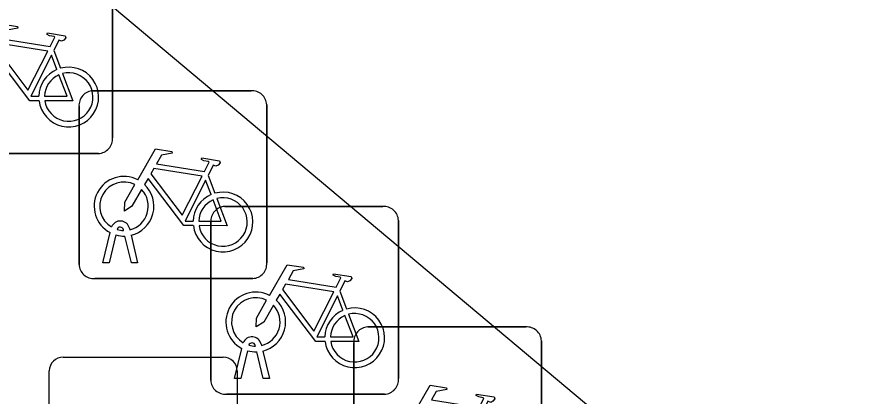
# Model space of a CAD drawing. Extents: x 161087 to 161922, y 382574 to 383873.
# Drawn here: x 161583.775 to 161588.227, y 383094.363 to 383096.382 of the extents above; entities that cross this region are included whole.
import ezdxf

# ---------------------------------------------------------------- set-up
doc = ezdxf.new("R2010")
doc.units = 0
for name, color, linetype in [('IMGEO_Fietsenrek', 7, 'Continuous'), ('IMGEO_Pand', 7, 'Continuous'), ('IMGEO_Rioolput', 7, 'Continuous')]:
    doc.layers.add(name, color=color, linetype=linetype)

msp = doc.modelspace()

# ---------------------------------------------------------------- linework, layer by layer
at = {"layer": 'IMGEO_Fietsenrek'}
for p, q in [((161584.2845, 383096.5791), (161584.2845, 383095.7382)), ((161584.2845, 383095.7382), (161584.2845, 383096.5791)), ((161583.9722, 383096.2032), (161584.0085, 383096.108)), ((161584.1809, 383095.9885), (161585.0218, 383095.9885)), ((161585.0218, 383095.9885), (161584.1809, 383095.9885)), ((161584.1065, 383095.0639), (161584.1065, 383095.9048)), ((161584.1065, 383095.9048), (161584.1065, 383095.0639)), ((161585.1055, 383095.9141), (161585.1055, 383095.0732)), ((161585.1055, 383095.0732), (161585.1055, 383095.9141)), ((161584.2101, 383095.6545), (161583.3692, 383095.6545)), ((161583.3692, 383095.6545), (161584.2101, 383095.6545)), ((161584.7932, 383095.5382), (161584.8295, 383095.443)), ((161584.8819, 383095.3725), (161585.7228, 383095.3725)), ((161585.7228, 383095.3725), (161584.8819, 383095.3725)), ((161585.8065, 383095.2981), (161585.8065, 383094.4572)), ((161585.8065, 383094.4572), (161585.8065, 383095.2981)), ((161584.3746, 383095.2564), (161584.3764, 383095.2485)), ((161584.8075, 383094.4479), (161584.8075, 383095.2888)), ((161584.8075, 383095.2888), (161584.8075, 383094.4479)), ((161584.2335, 383095.0733), (161584.2718, 383095.2333)), ((161584.3022, 383095.2211), (161584.2669, 383095.0733)), ((161584.3439, 383095.2449), (161584.3429, 383095.2492)), ((161584.385, 383095.0733), (161584.3511, 383095.215)), ((161584.3834, 383095.2193), (161584.4184, 383095.0733)), ((161584.2669, 383095.0733), (161584.2335, 383095.0733)), ((161584.4184, 383095.0733), (161584.385, 383095.0733)), ((161585.0311, 383094.9895), (161584.1902, 383094.9895)), ((161584.1902, 383094.9895), (161585.0311, 383094.9895)), ((161585.4942, 383094.9222), (161585.5305, 383094.827)), ((161585.6429, 383094.7315), (161586.4838, 383094.7315)), ((161586.4838, 383094.7315), (161585.6429, 383094.7315)), ((161585.0449, 383094.6289), (161585.0439, 383094.6332)), ((161585.0756, 383094.6404), (161585.0774, 383094.6325)), ((161585.5685, 383093.8069), (161585.5685, 383094.6478)), ((161585.5685, 383094.6478), (161585.5685, 383093.8069)), ((161586.5675, 383094.6571), (161586.5675, 383093.8162)), ((161586.5675, 383093.8162), (161586.5675, 383094.6571)), ((161584.9345, 383094.4573), (161584.9728, 383094.6173)), ((161585.0032, 383094.6051), (161584.9679, 383094.4573)), ((161585.086, 383094.4573), (161585.0521, 383094.599)), ((161585.0844, 383094.6033), (161585.1194, 383094.4573)), ((161584.9679, 383094.4573), (161584.9345, 383094.4573)), ((161585.1194, 383094.4573), (161585.086, 383094.4573)), ((161585.7321, 383094.3735), (161584.8912, 383094.3735)), ((161584.8912, 383094.3735), (161585.7321, 383094.3735))]:
    msp.add_line(p, q, dxfattribs=at)
for points in [[(161583.5981, 383096.1802), (161583.6928, 383096.3437), (161583.779, 383096.3299), (161583.7807, 383096.3212), (161583.7246, 383096.3103), (161583.6984, 383096.265), (161583.9536, 383096.2242)], [(161583.9536, 383096.2242), (161583.9786, 383096.273), (161583.9735, 383096.277), (161583.9503, 383096.2807), (161583.9376, 383096.2882), (161583.9366, 383096.2913), (161583.9388, 383096.2959), (161584.0336, 383096.2808), (161584.0359, 383096.2705), (161584.0265, 383096.2581), (161584.0141, 383096.2517), (161583.9996, 383096.2579), (161583.9722, 383096.2032)], [(161583.9407, 383096.199), (161583.6839, 383096.24), (161583.6672, 383096.2112), (161583.8342, 383095.9909), (161583.9407, 383096.199)], [(161583.8938, 383095.9355), (161583.8441, 383095.9356), (161583.6534, 383096.1873), (161583.6344, 383096.1545)], [(161583.9887, 383096.101), (161583.9594, 383096.1778), (161583.85, 383095.9597), (161583.8927, 383095.9596)], [(161583.9227, 383095.9595), (161584.0426, 383095.9593), (161583.9994, 383096.0729)], [(161584.0192, 383096.0798), (161584.0742, 383095.9352), (161583.9241, 383095.9355)], [(161584.4191, 383095.5152), (161584.5138, 383095.6787), (161584.6, 383095.6649), (161584.6017, 383095.6562), (161584.5456, 383095.6453), (161584.5194, 383095.6), (161584.7746, 383095.5592)], [(161584.7746, 383095.5592), (161584.7996, 383095.608), (161584.7945, 383095.612), (161584.7713, 383095.6157), (161584.7586, 383095.6232), (161584.7576, 383095.6263), (161584.7598, 383095.6309), (161584.8546, 383095.6158), (161584.8569, 383095.6055), (161584.8475, 383095.5931), (161584.8351, 383095.5867), (161584.8206, 383095.5929), (161584.7932, 383095.5382)], [(161584.7617, 383095.534), (161584.5049, 383095.575), (161584.4882, 383095.5462), (161584.6552, 383095.3259), (161584.7617, 383095.534)], [(161584.7148, 383095.2705), (161584.6651, 383095.2706), (161584.4744, 383095.5223), (161584.4554, 383095.4895)], [(161584.4398, 383095.4627), (161584.3882, 383095.3735), (161584.3483, 383095.3475), (161584.3495, 383095.395), (161584.404, 383095.4892)], [(161584.8097, 383095.436), (161584.7804, 383095.5128), (161584.671, 383095.2947), (161584.7137, 383095.2946)], [(161584.7437, 383095.2945), (161584.8636, 383095.2943), (161584.8204, 383095.4079)], [(161584.8402, 383095.4148), (161584.8952, 383095.2702), (161584.7451, 383095.2705)], [(161585.1201, 383094.8992), (161585.2148, 383095.0627), (161585.301, 383095.0489), (161585.3027, 383095.0402), (161585.2466, 383095.0293), (161585.2204, 383094.984), (161585.4756, 383094.9432)], [(161585.4756, 383094.9432), (161585.5006, 383094.992), (161585.4955, 383094.996), (161585.4723, 383094.9997), (161585.4596, 383095.0072), (161585.4586, 383095.0103), (161585.4608, 383095.0149), (161585.5556, 383094.9998), (161585.5579, 383094.9895), (161585.5485, 383094.9771), (161585.5361, 383094.9707), (161585.5216, 383094.9769), (161585.4942, 383094.9222)], [(161585.4627, 383094.918), (161585.2059, 383094.959), (161585.1892, 383094.9302), (161585.3562, 383094.7099), (161585.4627, 383094.918)], [(161585.4158, 383094.6545), (161585.3661, 383094.6546), (161585.1754, 383094.9063), (161585.1564, 383094.8735)], [(161585.5107, 383094.82), (161585.4814, 383094.8968), (161585.372, 383094.6787), (161585.4147, 383094.6786)], [(161585.1408, 383094.8467), (161585.0892, 383094.7575), (161585.0493, 383094.7315), (161585.0505, 383094.779), (161585.105, 383094.8732)], [(161585.4447, 383094.6785), (161585.5646, 383094.6783), (161585.5214, 383094.7919)], [(161585.5412, 383094.7988), (161585.5962, 383094.6542), (161585.4461, 383094.6545)], [(161585.8811, 383094.2582), (161585.9758, 383094.4217), (161586.062, 383094.4079), (161586.0637, 383094.3992), (161586.0076, 383094.3883), (161585.9814, 383094.343), (161586.2366, 383094.3022)], [(161586.2366, 383094.3022), (161586.2616, 383094.351), (161586.2565, 383094.355), (161586.2333, 383094.3587), (161586.2206, 383094.3662), (161586.2196, 383094.3693), (161586.2218, 383094.3739), (161586.3166, 383094.3588), (161586.3189, 383094.3485), (161586.3095, 383094.3361), (161586.2971, 383094.3297), (161586.2826, 383094.3359), (161586.2552, 383094.2812)]]:
    msp.add_lwpolyline(points, dxfattribs=at)
for centre, radius, start, end in [((161584.0517, 383095.9549), 0.159, 113.3408, 178.3217), ((161584.0517, 383095.9549), 0.159, 187.0065, 105.7708), ((161584.0517, 383095.9549), 0.129, 113.923, 177.9556), ((161584.0517, 383095.9549), 0.129, 188.6715, 104.5883), ((161584.1842, 383095.9106), 0.0779, 92.4484, 184.2845), ((161584.1842, 383095.9106), 0.0779, 92.4484, 184.2845), ((161585.0276, 383095.9108), 0.0779, 2.4484, 94.2845), ((161585.0276, 383095.9108), 0.0779, 2.4484, 94.2845), ((161584.2068, 383095.7324), 0.0779, 272.4484, 4.2845), ((161584.2068, 383095.7324), 0.0779, 272.4484, 4.2845), ((161584.3461, 383095.3739), 0.159, 62.6766, 242.1369), ((161584.3461, 383095.3739), 0.129, 63.3192, 238.903), ((161584.3461, 383095.3739), 0.159, 283.5766, 46.6042), ((161584.3461, 383095.3739), 0.129, 283.6043, 43.4302), ((161584.8727, 383095.2899), 0.159, 113.3408, 178.3217), ((161584.8727, 383095.2899), 0.159, 187.0065, 105.7708), ((161584.8727, 383095.2899), 0.129, 113.923, 177.9556), ((161584.8727, 383095.2899), 0.129, 188.6715, 104.5883), ((161584.8852, 383095.2946), 0.0779, 92.4484, 184.2845), ((161584.8852, 383095.2946), 0.0779, 92.4484, 184.2845), ((161585.7286, 383095.2948), 0.0779, 2.4484, 94.2845), ((161585.7286, 383095.2948), 0.0779, 2.4484, 94.2845), ((161584.3259, 383095.2453), 0.0499, 12.8025, 158.6934), ((161584.3259, 383095.2453), 0.0174, 12.8025, 163.4502), ((161584.3461, 383095.3739), 0.159, 253.9967, 271.7867), ((161584.3461, 383095.3739), 0.129, 253.415, 269.0204), ((161584.1844, 383095.0672), 0.0779, 182.4484, 274.2845), ((161584.1844, 383095.0672), 0.0779, 182.4484, 274.2845), ((161585.0278, 383095.0674), 0.0779, 272.4484, 4.2845), ((161585.0278, 383095.0674), 0.0779, 272.4484, 4.2845), ((161585.0471, 383094.7579), 0.159, 62.6766, 242.1369), ((161585.0471, 383094.7579), 0.129, 63.3192, 238.903), ((161585.0471, 383094.7579), 0.159, 283.5766, 46.6042), ((161585.0471, 383094.7579), 0.129, 283.6043, 43.4302), ((161585.5737, 383094.6739), 0.159, 113.3408, 178.3217), ((161585.5737, 383094.6739), 0.159, 187.0065, 105.7708), ((161585.5737, 383094.6739), 0.129, 113.923, 177.9556), ((161585.5737, 383094.6739), 0.129, 188.6715, 104.5883), ((161585.6462, 383094.6536), 0.0779, 92.4484, 184.2845), ((161585.6462, 383094.6536), 0.0779, 92.4484, 184.2845), ((161586.4896, 383094.6538), 0.0779, 2.4484, 94.2845), ((161586.4896, 383094.6538), 0.0779, 2.4484, 94.2845), ((161585.0269, 383094.6293), 0.0499, 12.8025, 158.6934), ((161585.0269, 383094.6293), 0.0174, 12.8025, 163.4502), ((161585.0471, 383094.7579), 0.129, 253.415, 269.0204), ((161585.0471, 383094.7579), 0.159, 253.9967, 271.7867), ((161585.7288, 383094.4514), 0.0779, 272.4484, 4.2845), ((161585.7288, 383094.4514), 0.0779, 272.4484, 4.2845), ((161584.8854, 383094.4512), 0.0779, 182.4484, 274.2845), ((161584.8854, 383094.4512), 0.0779, 182.4484, 274.2845)]:
    msp.add_arc(centre, radius, start, end, dxfattribs=at)
at = {"layer": 'IMGEO_Pand'}
msp.add_lwpolyline([(161583.61, 383097.002), (161594.067, 383088.229), (161619.336, 383137.341)], dxfattribs=at)
at = {"layer": 'IMGEO_Rioolput'}
for p, q in [((161584.0219, 383094.5715), (161584.8741, 383094.5715)), ((161583.9475, 383093.6449), (161583.9475, 383094.4971)), ((161584.9485, 383094.4971), (161584.9485, 383093.6449))]:
    msp.add_line(p, q, dxfattribs=at)
for points in [[(161584.0219, 383094.5715), (161584.8741, 383094.5715)], [(161583.9475, 383093.6449), (161583.9475, 383094.4971)], [(161584.9485, 383094.4971), (161584.9485, 383093.6449)]]:
    msp.add_lwpolyline(points, dxfattribs=at)
for centre, start, end in [((161584.024, 383094.495), 91.552, 178.448), ((161584.024, 383094.495), 91.552, 178.448), ((161584.872, 383094.495), 1.552, 88.448), ((161584.872, 383094.495), 1.552, 88.448)]:
    msp.add_arc(centre, 0.0765, start, end, dxfattribs=at)

doc.saveas('drawing.dxf')
